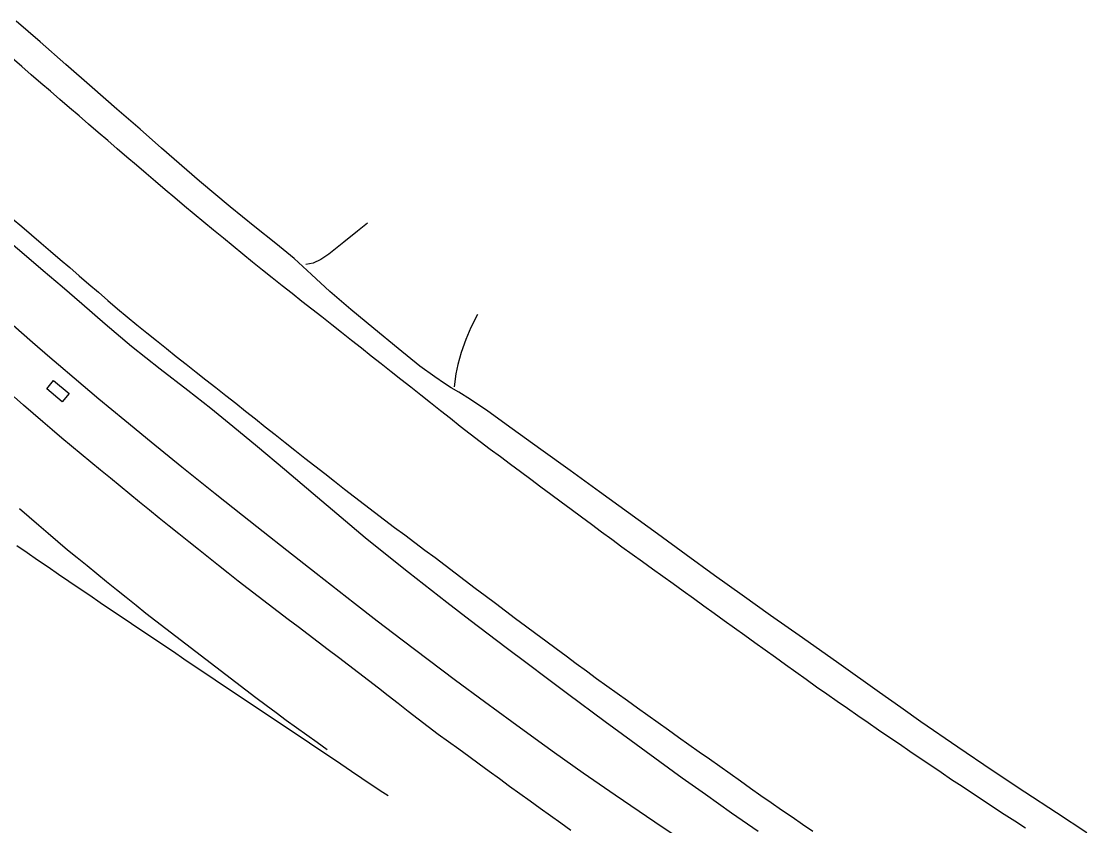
# Model space of a CAD drawing. Extents: x 1948091 to 1975253, y 787267 to 823306.
# Drawn here: x 1972170 to 1972381.2, y 795042.6 to 795202.1 of the extents above; entities that cross this region are included whole.
import ezdxf

# ---------------------------------------------------------------- set-up
doc = ezdxf.new("R2010")
doc.units = 0
doc.layers.add('RD_EX_Pavement_Markings', color=7, linetype='Continuous')
doc.layers.add('RD_EX_Road', color=7, linetype='Continuous')

msp = doc.modelspace()

# ---------------------------------------------------------------- linework, layer by layer
at = {"layer": 'RD_EX_Pavement_Markings'}
for points in [[(1972369.08, 795042.16), (1972366.98, 795043.52), (1972364.88, 795044.87), (1972362.78, 795046.23), (1972360.69, 795047.6), (1972358.6, 795048.98), (1972356.52, 795050.36), (1972354.44, 795051.74), (1972352.37, 795053.14), (1972350.3, 795054.55), (1972348.23, 795055.95), (1972346.16, 795057.35), (1972344.09, 795058.75), (1972342.02, 795060.15), (1972339.95, 795061.56), (1972337.9, 795062.98), (1972335.84, 795064.41), (1972333.79, 795065.83), (1972331.74, 795067.26), (1972329.68, 795068.68), (1972327.63, 795070.11), (1972325.6, 795071.57), (1972323.57, 795073.03), (1972321.54, 795074.49), (1972319.51, 795075.95), (1972317.48, 795077.41), (1972315.46, 795078.87), (1972313.43, 795080.33), (1972311.4, 795081.79), (1972309.37, 795083.25), (1972307.34, 795084.71), (1972305.31, 795086.17), (1972303.28, 795087.63), (1972301.25, 795089.09), (1972299.22, 795090.55), (1972297.19, 795092.01), (1972295.16, 795093.47), (1972293.13, 795094.93), (1972291.1, 795096.39), (1972289.07, 795097.85), (1972287.06, 795099.33), (1972285.06, 795100.82), (1972283.05, 795102.31), (1972281.04, 795103.8), (1972279.04, 795105.29), (1972277.03, 795106.78), (1972275.02, 795108.27), (1972273.02, 795109.76), (1972271.01, 795111.25), (1972269, 795112.74), (1972267, 795114.23), (1972264.99, 795115.72), (1972262.98, 795117.21), (1972260.97, 795118.69), (1972259, 795120.23), (1972257.03, 795121.78), (1972255.07, 795123.33), (1972253.11, 795124.88), (1972251.15, 795126.43), (1972249.19, 795127.98), (1972247.23, 795129.53), (1972245.27, 795131.08), (1972243.3, 795132.63), (1972241.34, 795134.17), (1972239.38, 795135.72), (1972237.42, 795137.27), (1972235.46, 795138.82), (1972233.5, 795140.37), (1972231.54, 795141.92), (1972229.57, 795143.47), (1972227.61, 795145.02), (1972225.65, 795146.57), (1972223.69, 795148.12), (1972221.73, 795149.67), (1972219.77, 795151.22), (1972217.81, 795152.77), (1972215.85, 795154.33), (1972213.92, 795155.92), (1972211.99, 795157.5), (1972210.06, 795159.09), (1972208.13, 795160.68), (1972206.19, 795162.26), (1972204.26, 795163.85), (1972202.35, 795165.46), (1972200.45, 795167.08), (1972198.55, 795168.7), (1972196.64, 795170.32), (1972194.74, 795171.95), (1972192.84, 795173.57), (1972190.94, 795175.19), (1972189.04, 795176.81), (1972187.14, 795178.44), (1972185.24, 795180.07), (1972183.34, 795181.7), (1972181.45, 795183.33), (1972179.55, 795184.95), (1972177.65, 795186.58), (1972175.76, 795188.21), (1972173.86, 795189.84), (1972171.96, 795191.47), (1972170.09, 795193.12), (1972168.21, 795194.77)], [(1972168.22, 795163.02), (1972170.11, 795161.39), (1972172.01, 795159.77), (1972173.91, 795158.14), (1972175.8, 795156.51), (1972177.7, 795154.88), (1972179.6, 795153.26), (1972181.5, 795151.63), (1972183.39, 795150), (1972185.29, 795148.37), (1972187.19, 795146.75), (1972189.09, 795145.12), (1972190.98, 795143.49), (1972192.93, 795141.92), (1972194.87, 795140.35), (1972196.82, 795138.78), (1972198.76, 795137.21), (1972200.71, 795135.64), (1972202.67, 795134.09), (1972204.64, 795132.55), (1972206.6, 795131), (1972208.57, 795129.46), (1972210.54, 795127.92), (1972212.51, 795126.38), (1972214.46, 795124.83), (1972216.42, 795123.27), (1972218.38, 795121.72), (1972220.34, 795120.17), (1972222.3, 795118.62), (1972224.26, 795117.07), (1972226.22, 795115.51), (1972228.19, 795113.97), (1972230.16, 795112.43), (1972232.13, 795110.9), (1972234.1, 795109.36), (1972236.07, 795107.82), (1972238.04, 795106.29), (1972240.02, 795104.75), (1972242.02, 795103.26), (1972244.02, 795101.76), (1972246.03, 795100.26), (1972248.03, 795098.77), (1972250.03, 795097.27), (1972252.04, 795095.78), (1972254.03, 795094.27), (1972256.02, 795092.76), (1972258.02, 795091.25), (1972260.01, 795089.74), (1972262, 795088.23), (1972263.99, 795086.72), (1972265.99, 795085.21), (1972267.98, 795083.7), (1972269.99, 795082.22), (1972272, 795080.73), (1972274.01, 795079.25), (1972276.02, 795077.76), (1972278.03, 795076.28), (1972280.04, 795074.8), (1972282.05, 795073.31), (1972284.07, 795071.83), (1972286.09, 795070.37), (1972288.13, 795068.91), (1972290.16, 795067.46), (1972292.2, 795066.01), (1972294.23, 795064.55), (1972296.27, 795063.1), (1972298.3, 795061.65), (1972300.33, 795060.19), (1972302.37, 795058.74), (1972304.41, 795057.29), (1972306.44, 795055.85), (1972308.48, 795054.4), (1972310.52, 795052.95), (1972312.56, 795051.51), (1972314.6, 795050.06), (1972316.64, 795048.62), (1972318.69, 795047.19), (1972320.75, 795045.77), (1972322.81, 795044.36), (1972324.87, 795042.94), (1972326.93, 795041.52)], [(1972278.98, 795041.65), (1972276.94, 795043.1), (1972274.91, 795044.54), (1972272.88, 795046.01), (1972270.86, 795047.48), (1972268.84, 795048.95), (1972266.82, 795050.42), (1972264.8, 795051.9), (1972262.78, 795053.37), (1972260.76, 795054.84), (1972258.74, 795056.31), (1972256.72, 795057.79), (1972254.7, 795059.26), (1972252.68, 795060.73), (1972250.69, 795062.24), (1972248.71, 795063.77), (1972246.73, 795065.29), (1972244.75, 795066.82), (1972242.77, 795068.34), (1972240.79, 795069.87), (1972238.81, 795071.4), (1972236.83, 795072.92), (1972234.85, 795074.45), (1972232.86, 795075.96), (1972230.87, 795077.47), (1972228.88, 795078.99), (1972226.89, 795080.5), (1972224.9, 795082.02), (1972222.91, 795083.53), (1972220.92, 795085.04), (1972218.93, 795086.56), (1972216.94, 795088.07), (1972214.96, 795089.58), (1972212.98, 795091.11), (1972211.02, 795092.67), (1972209.07, 795094.23), (1972207.12, 795095.79), (1972205.16, 795097.35), (1972203.21, 795098.91), (1972201.26, 795100.47), (1972199.3, 795102.03), (1972197.35, 795103.59), (1972195.4, 795105.15), (1972193.46, 795106.73), (1972191.53, 795108.32), (1972189.6, 795109.9), (1972187.66, 795111.49), (1972185.73, 795113.08), (1972183.8, 795114.66), (1972181.87, 795116.25), (1972179.94, 795117.84), (1972178.03, 795119.45), (1972176.13, 795121.08), (1972174.24, 795122.71), (1972172.34, 795124.34), (1972170.45, 795125.98), (1972168.59, 795127.64)], [(1972230.65, 795057.66), (1972228.63, 795059.12), (1972226.6, 795060.58), (1972224.57, 795062.04), (1972222.54, 795063.5), (1972220.52, 795064.97), (1972218.52, 795066.48), (1972216.53, 795067.99), (1972214.54, 795069.5), (1972212.55, 795071.01), (1972210.55, 795072.52), (1972208.57, 795074.04), (1972206.59, 795075.56), (1972204.6, 795077.08), (1972202.62, 795078.6), (1972200.63, 795080.12), (1972198.65, 795081.64), (1972196.66, 795083.16), (1972194.69, 795084.7), (1972192.75, 795086.27), (1972190.81, 795087.84), (1972188.86, 795089.41), (1972186.92, 795090.98), (1972184.97, 795092.55), (1972183.03, 795094.12), (1972181.08, 795095.69), (1972179.14, 795097.26), (1972177.23, 795098.88), (1972175.34, 795100.52), (1972173.45, 795102.15), (1972171.56, 795103.79), (1972169.67, 795105.42)], [(1972169.11, 795098.16), (1972171.17, 795096.75), (1972173.24, 795095.33), (1972175.3, 795093.92), (1972177.36, 795092.51), (1972179.42, 795091.09), (1972181.49, 795089.7), (1972183.57, 795088.3), (1972185.64, 795086.9), (1972187.71, 795085.5), (1972189.78, 795084.11), (1972191.86, 795082.71), (1972193.93, 795081.31), (1972196, 795079.92), (1972198.07, 795078.52), (1972200.15, 795077.12), (1972202.22, 795075.72), (1972204.29, 795074.33), (1972206.37, 795072.93), (1972208.44, 795071.54), (1972210.52, 795070.15), (1972212.6, 795068.76), (1972214.67, 795067.37), (1972216.75, 795065.98), (1972218.83, 795064.59), (1972220.9, 795063.2), (1972222.98, 795061.81), (1972225.06, 795060.42), (1972227.13, 795059.02), (1972229.21, 795057.63), (1972231.29, 795056.24), (1972233.36, 795054.85), (1972235.44, 795053.46), (1972237.52, 795052.07), (1972239.59, 795050.68), (1972241.67, 795049.29), (1972242.72, 795048.58)]]:
    msp.add_lwpolyline(points, dxfattribs=at)
at = {"layer": 'RD_EX_Road'}
for points in [[(1972381.23, 795041.22), (1972375.21, 795045.14), (1972368.96, 795049.25), (1972362.46, 795053.59), (1972355.67, 795058.16), (1972348.33, 795063.22), (1972344.35, 795066.03), (1972340.16, 795069.02), (1972332.07, 795074.8), (1972324.91, 795079.85), (1972318.57, 795084.31), (1972312.9, 795088.31), (1972307.46, 795092.2), (1972301.83, 795096.31), (1972296.11, 795100.51), (1972290.41, 795104.67), (1972284.67, 795108.84), (1972278.81, 795113.04), (1972272.98, 795117.23), (1972267.33, 795121.33), (1972262.47, 795124.81), (1972259.04, 795127.11), (1972256.74, 795128.55), (1972255.25, 795129.45), (1972253.89, 795130.3), (1972251.96, 795131.6), (1972249.04, 795133.75), (1972244.73, 795137.2), (1972239.88, 795141.19), (1972235.34, 795144.97), (1972231.2, 795148.54), (1972227.57, 795151.9), (1972224.1, 795155.07), (1972220.45, 795158.06), (1972216.32, 795161.33), (1972211.4, 795165.34), (1972205.34, 795170.43), (1972197.82, 795176.94), (1972193.54, 795180.68), (1972188.95, 795184.68), (1972184.06, 795188.96), (1972178.86, 795193.5), (1972173.72, 795197.99), (1972168.99, 795202.09)], [(1972238.63, 795162.1), (1972236.66, 795160.51), (1972233.94, 795158.29), (1972230.99, 795155.91), (1972229.37, 795154.85), (1972227.85, 795154.11), (1972226.43, 795153.89)], [(1972316.07, 795041.47), (1972310.84, 795045.12), (1972305.64, 795048.78), (1972301.05, 795052.05), (1972293.9, 795057.24), (1972290.91, 795059.43), (1972285.75, 795063.23), (1972278.31, 795068.75), (1972274.34, 795071.73), (1972270.28, 795074.78), (1972266.14, 795077.9), (1972259.01, 795083.31), (1972254.35, 795086.89), (1972246.78, 795092.81), (1972242.57, 795096.16), (1972238.21, 795099.7), (1972233.42, 795103.69), (1972227.88, 795108.39), (1972222.16, 795113.26), (1972216.84, 795117.75), (1972211.97, 795121.79), (1972207.58, 795125.32), (1972202.99, 795128.91), (1972197.53, 795133.14), (1972191.85, 795137.65), (1972186.64, 795142.05), (1972182.02, 795146.08), (1972178.11, 795149.44), (1972174.33, 795152.65), (1972170.09, 795156.24), (1972165.74, 795159.92)], [(1972260.43, 795143.99), (1972259.1, 795141.38), (1972258.11, 795139.01), (1972257.2, 795136.44), (1972256.57, 795134.08), (1972256.18, 795132.19), (1972255.81, 795129.62)], [(1972301.02, 795039.67), (1972295.62, 795043.29), (1972287.73, 795048.66), (1972281.4, 795053.04), (1972275.69, 795057.09), (1972271.89, 795059.85), (1972267.27, 795063.22), (1972261.83, 795067.2), (1972256.12, 795071.42), (1972250.68, 795075.49), (1972245.5, 795079.4), (1972240.58, 795083.17), (1972236.05, 795086.68), (1972228.44, 795092.61), (1972222.65, 795097.19), (1972217.93, 795100.91), (1972213.84, 795104.13), (1972208.47, 795108.39), (1972201.83, 795113.73), (1972195.78, 795118.63), (1972190.51, 795122.93), (1972185.36, 795127.2), (1972180.48, 795131.34), (1972177.35, 795133.99), (1972175.69, 795135.43), (1972172.24, 795138.43), (1972166.76, 795143.23)], [(1972176.41, 795130.85), (1972179.46, 795128.27), (1972178.13, 795126.65), (1972175.06, 795129.23), (1972176.41, 795130.85)]]:
    msp.add_lwpolyline(points, dxfattribs=at)

doc.saveas('drawing.dxf')
